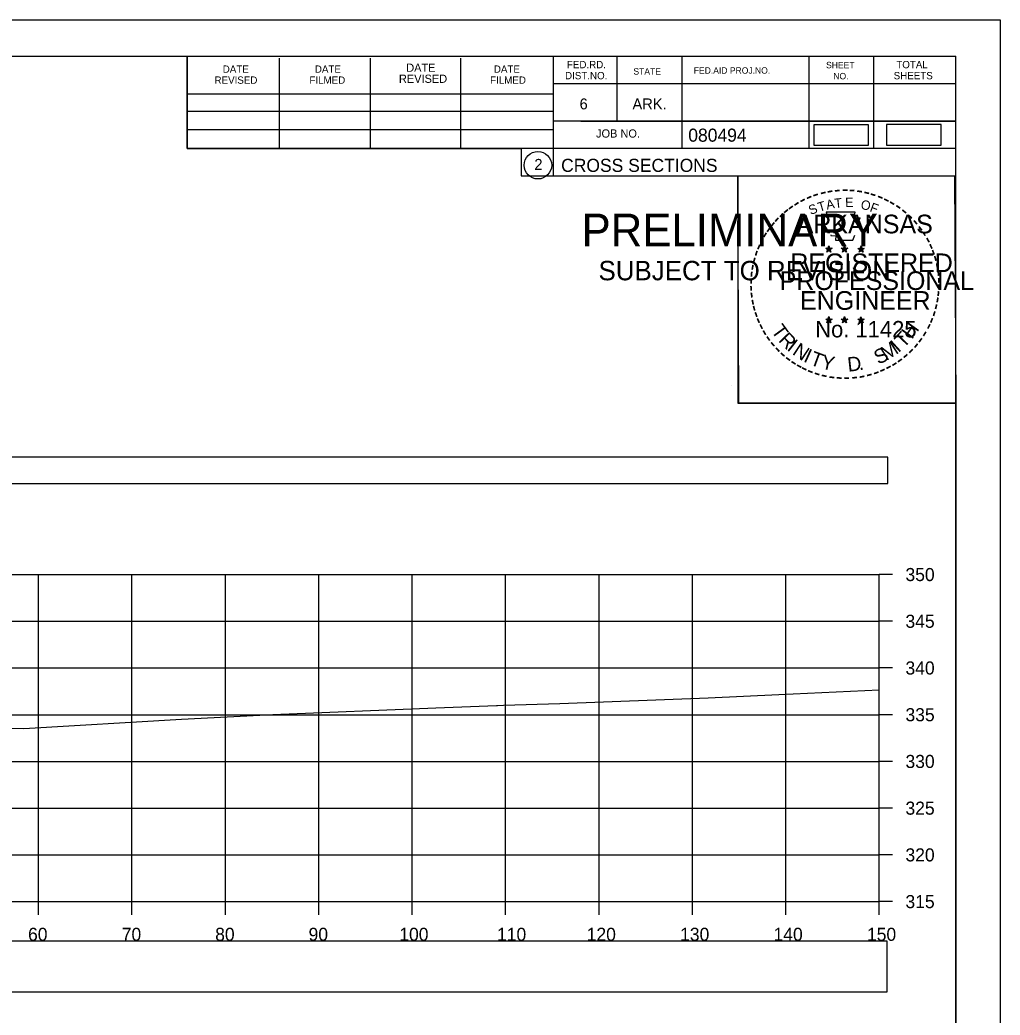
# Model space of a CAD drawing. Extents: x 1376273 to 1384221, y 378927 to 384592.
# Drawn here: x 1381416.4 to 1381521.3, y 382138.7 to 382245.2 of the extents above; entities that cross this region are included whole.
import ezdxf

# ---------------------------------------------------------------- set-up
doc = ezdxf.new("R2010")
doc.units = 0
for name, color, linetype in [('R_Axis', 7, 'Continuous'), ('R_Axis Annot', 7, 'Continuous'), ('R_Border', 7, 'Continuous'), ('R_Border PE', 7, 'Continuous'), ('R_Border Prem', 7, 'Continuous'), ('R_Drive', 7, 'Continuous'), ('R_Exist Surface', 7, 'Continuous'), ('R_Grid', 7, 'Continuous'), ('R_No Plot', 7, 'Continuous')]:
    doc.layers.add(name, color=color, linetype=linetype)

msp = doc.modelspace()

# ---------------------------------------------------------------- linework, layer by layer
at = {"layer": 'R_Axis'}
for p, q in [((1381508.35, 382150.86), (1381508.35, 382185.86)), ((1381509.75, 382185.86), (1381508.35, 382185.86)), ((1381509.75, 382180.86), (1381508.35, 382180.86)), ((1381509.75, 382175.86), (1381508.35, 382175.86)), ((1381509.75, 382170.86), (1381508.35, 382170.86)), ((1381509.75, 382165.86), (1381508.35, 382165.86)), ((1381509.75, 382160.86), (1381508.35, 382160.86)), ((1381509.75, 382155.86), (1381508.35, 382155.86)), ((1381208.35, 382150.86), (1381508.35, 382150.86)), ((1381418.35, 382149.46), (1381418.35, 382150.86)), ((1381428.35, 382149.46), (1381428.35, 382150.86)), ((1381438.35, 382149.46), (1381438.35, 382150.86)), ((1381448.35, 382149.46), (1381448.35, 382150.86)), ((1381458.35, 382149.46), (1381458.35, 382150.86)), ((1381468.35, 382149.46), (1381468.35, 382150.86)), ((1381478.35, 382149.46), (1381478.35, 382150.86)), ((1381488.35, 382149.46), (1381488.35, 382150.86)), ((1381498.35, 382149.46), (1381498.35, 382150.86)), ((1381508.35, 382149.46), (1381508.35, 382150.86)), ((1381509.75, 382150.86), (1381508.35, 382150.86))]:
    msp.add_line(p, q, dxfattribs=at)
at = {"layer": 'R_Axis Annot'}
for points in [[(1381207.46, 382195.61), (1381509.26, 382195.61), (1381509.26, 382198.42), (1381207.46, 382198.42)], [(1381207.5, 382141.2), (1381509.19, 382141.2), (1381509.19, 382146.62), (1381207.5, 382146.62)]]:
    msp.add_lwpolyline(points, close=True, dxfattribs=at)
at = {"layer": 'R_Border'}
for p, q in [((1381200.35, 382241.32), (1381516.53, 382241.32)), ((1381434.27, 382231.44), (1381434.27, 382241.32)), ((1381444.13, 382231.44), (1381444.13, 382241.12)), ((1381453.89, 382231.44), (1381453.89, 382241.12)), ((1381463.57, 382231.44), (1381463.57, 382241.12)), ((1381473.43, 382241.32), (1381473.43, 382228.52)), ((1381480.27, 382241.32), (1381480.27, 382234.38)), ((1381487.21, 382241.32), (1381487.21, 382231.44)), ((1381500.79, 382241.32), (1381500.79, 382231.44)), ((1381507.73, 382241.32), (1381507.73, 382231.44)), ((1381516.53, 382035.86), (1381516.53, 382241.32)), ((1381516.53, 382238.38), (1381473.43, 382238.38)), ((1381516.53, 382238.4), (1381516.53, 382238.4)), ((1381434.27, 382237.3), (1381473.43, 382237.3)), ((1381434.27, 382235.44), (1381473.43, 382235.44)), ((1381516.53, 382234.38), (1381473.43, 382234.38)), ((1381476.39, 382234.38), (1381516.53, 382234.38)), ((1381434.27, 382231.44), (1381434.27, 382233.5)), ((1381434.27, 382233.5), (1381473.43, 382233.5)), ((1381516.53, 382231.44), (1381434.27, 382231.44)), ((1381473.43, 382228.52), (1381516.53, 382228.52))]:
    msp.add_line(p, q, dxfattribs=at)
msp.add_circle((1381471.81, 382229.66), 1.47, dxfattribs=at)
at = {"layer": 'R_Border PE'}
for p, q in [((1381502.61, 382220.78), (1381502.96, 382220.66)), ((1381502.61, 382220.78), (1381502.87, 382220.73)), ((1381502.61, 382220.78), (1381502.85, 382220.65)), ((1381502.75, 382220.37), (1381502.96, 382220.66)), ((1381502.75, 382220.37), (1381502.87, 382220.61)), ((1381502.75, 382220.37), (1381502.96, 382220.58)), ((1381502.96, 382221.03), (1381502.92, 382220.78)), ((1381502.96, 382220.66), (1381502.96, 382221.03)), ((1381502.96, 382221.03), (1381503.01, 382220.78)), ((1381503.31, 382220.78), (1381502.96, 382220.66)), ((1381503.17, 382220.37), (1381502.96, 382220.66)), ((1381503.17, 382220.37), (1381502.96, 382220.58)), ((1381503.31, 382220.78), (1381503.02, 382220.73)), ((1381503.17, 382220.37), (1381503.04, 382220.66)), ((1381503.31, 382220.78), (1381503.1, 382220.67)), ((1381504.28, 382220.78), (1381504.63, 382220.66)), ((1381504.28, 382220.78), (1381504.54, 382220.73)), ((1381504.28, 382220.78), (1381504.52, 382220.65)), ((1381504.42, 382220.37), (1381504.63, 382220.66)), ((1381504.42, 382220.37), (1381504.54, 382220.61)), ((1381504.42, 382220.37), (1381504.63, 382220.58)), ((1381504.63, 382221.03), (1381504.59, 382220.78)), ((1381504.63, 382220.66), (1381504.63, 382221.03)), ((1381504.63, 382221.03), (1381504.68, 382220.78)), ((1381504.98, 382220.78), (1381504.63, 382220.66)), ((1381504.84, 382220.37), (1381504.63, 382220.66)), ((1381504.84, 382220.37), (1381504.63, 382220.58)), ((1381504.98, 382220.78), (1381504.69, 382220.73)), ((1381504.84, 382220.37), (1381504.71, 382220.66)), ((1381504.98, 382220.78), (1381504.77, 382220.67)), ((1381506.05, 382220.76), (1381506.4, 382220.65)), ((1381506.05, 382220.76), (1381506.3, 382220.72)), ((1381506.05, 382220.76), (1381506.28, 382220.64)), ((1381506.18, 382220.36), (1381506.4, 382220.65)), ((1381506.18, 382220.36), (1381506.31, 382220.6)), ((1381506.18, 382220.36), (1381506.39, 382220.57)), ((1381506.4, 382221.02), (1381506.35, 382220.77)), ((1381506.61, 382220.36), (1381506.39, 382220.57)), ((1381506.4, 382220.65), (1381506.4, 382221.02)), ((1381506.4, 382221.02), (1381506.44, 382220.77)), ((1381506.74, 382220.76), (1381506.4, 382220.65)), ((1381506.61, 382220.36), (1381506.4, 382220.65)), ((1381506.74, 382220.76), (1381506.46, 382220.71)), ((1381506.61, 382220.36), (1381506.47, 382220.65)), ((1381506.74, 382220.76), (1381506.54, 382220.66)), ((1381502.61, 382213.2), (1381502.96, 382213.09)), ((1381502.61, 382213.2), (1381502.86, 382213.16)), ((1381502.61, 382213.2), (1381502.85, 382213.08)), ((1381502.74, 382212.79), (1381502.96, 382213.09)), ((1381502.74, 382212.79), (1381502.87, 382213.04)), ((1381502.74, 382212.79), (1381502.96, 382213.01)), ((1381502.96, 382213.46), (1381502.92, 382213.2)), ((1381502.96, 382213.09), (1381502.96, 382213.46)), ((1381502.96, 382213.46), (1381503.01, 382213.21)), ((1381503.3, 382213.2), (1381502.96, 382213.09)), ((1381503.17, 382212.79), (1381502.96, 382213.09)), ((1381503.17, 382212.79), (1381502.96, 382213.01)), ((1381503.3, 382213.2), (1381503.02, 382213.15)), ((1381503.17, 382212.79), (1381503.03, 382213.09)), ((1381503.3, 382213.2), (1381503.1, 382213.1)), ((1381504.28, 382213.2), (1381504.63, 382213.09)), ((1381504.28, 382213.2), (1381504.53, 382213.16)), ((1381504.28, 382213.2), (1381504.51, 382213.08)), ((1381504.41, 382212.79), (1381504.63, 382213.09)), ((1381504.41, 382212.79), (1381504.54, 382213.04)), ((1381504.41, 382212.79), (1381504.62, 382213.01)), ((1381504.63, 382213.46), (1381504.59, 382213.2)), ((1381504.84, 382212.79), (1381504.62, 382213.01)), ((1381504.63, 382213.09), (1381504.63, 382213.46)), ((1381504.63, 382213.46), (1381504.68, 382213.21)), ((1381504.97, 382213.2), (1381504.63, 382213.09)), ((1381504.84, 382212.79), (1381504.63, 382213.09)), ((1381504.97, 382213.2), (1381504.69, 382213.15)), ((1381504.84, 382212.79), (1381504.7, 382213.09)), ((1381504.97, 382213.2), (1381504.77, 382213.1)), ((1381506.04, 382213.19), (1381506.39, 382213.08)), ((1381506.04, 382213.19), (1381506.3, 382213.15)), ((1381506.04, 382213.19), (1381506.28, 382213.07)), ((1381506.18, 382212.78), (1381506.39, 382213.08)), ((1381506.18, 382212.78), (1381506.3, 382213.03)), ((1381506.18, 382212.78), (1381506.39, 382213)), ((1381506.39, 382213.45), (1381506.35, 382213.19)), ((1381506.39, 382213.08), (1381506.39, 382213.45)), ((1381506.39, 382213.45), (1381506.44, 382213.2)), ((1381506.74, 382213.19), (1381506.39, 382213.08)), ((1381506.61, 382212.78), (1381506.39, 382213.08)), ((1381506.61, 382212.78), (1381506.39, 382213)), ((1381506.74, 382213.19), (1381506.45, 382213.14)), ((1381506.61, 382212.78), (1381506.47, 382213.08)), ((1381506.74, 382213.19), (1381506.54, 382213.09))]:
    msp.add_line(p, q, dxfattribs=at)
for points in [[(1381502.65, 382224.65), (1381502.92, 382223.83)], [(1381506.16, 382223.73), (1381506.31, 382224.02), (1381505.62, 382223.99), (1381505.77, 382224.65), (1381502.65, 382224.65)], [(1381503.15, 382222.23), (1381503.15, 382222.14), (1381503.71, 382222.12), (1381503.65, 382221.65), (1381505.52, 382221.65), (1381505.73, 382222.19)], [(1381502.96, 382221.03), (1381503.17, 382220.37), (1381502.61, 382220.78), (1381503.31, 382220.78), (1381502.75, 382220.37), (1381502.96, 382221.03)], [(1381504.63, 382221.03), (1381504.84, 382220.37), (1381504.28, 382220.78), (1381504.98, 382220.78), (1381504.42, 382220.37), (1381504.63, 382221.03)], [(1381506.4, 382221.02), (1381506.61, 382220.36), (1381506.05, 382220.76), (1381506.74, 382220.76), (1381506.18, 382220.36), (1381506.4, 382221.02)], [(1381502.96, 382213.46), (1381503.17, 382212.79), (1381502.61, 382213.2), (1381503.3, 382213.2), (1381502.74, 382212.79), (1381502.96, 382213.46)], [(1381504.63, 382213.46), (1381504.84, 382212.79), (1381504.28, 382213.2), (1381504.97, 382213.2), (1381504.41, 382212.79), (1381504.63, 382213.46)], [(1381506.39, 382213.45), (1381506.61, 382212.78), (1381506.04, 382213.19), (1381506.74, 382213.19), (1381506.18, 382212.78), (1381506.39, 382213.45)]]:
    msp.add_lwpolyline(points, dxfattribs=at)
for centre, radius in [((1381502.96, 382220.66), 0.172), ((1381502.96, 382220.66), 0.145), ((1381502.96, 382220.66), 0.116), ((1381502.96, 382220.66), 0.0991), ((1381502.96, 382220.66), 0.0747), ((1381502.96, 382220.66), 0.0495), ((1381502.96, 382220.66), 0.0296), ((1381504.63, 382220.66), 0.172), ((1381504.63, 382220.66), 0.145), ((1381504.63, 382220.66), 0.116), ((1381504.63, 382220.66), 0.0991), ((1381504.63, 382220.66), 0.0747), ((1381504.63, 382220.66), 0.0495), ((1381504.63, 382220.66), 0.0296), ((1381506.39, 382220.65), 0.172), ((1381506.39, 382220.65), 0.145), ((1381506.39, 382220.65), 0.116), ((1381506.39, 382220.65), 0.0991), ((1381506.39, 382220.65), 0.0747), ((1381506.39, 382220.65), 0.0495), ((1381506.39, 382220.65), 0.0296), ((1381502.96, 382213.09), 0.172), ((1381502.96, 382213.09), 0.145), ((1381502.96, 382213.09), 0.116), ((1381502.96, 382213.09), 0.0991), ((1381502.96, 382213.09), 0.0747), ((1381502.96, 382213.09), 0.0495), ((1381502.96, 382213.09), 0.0296), ((1381504.63, 382213.09), 0.172), ((1381504.63, 382213.09), 0.145), ((1381504.63, 382213.09), 0.116), ((1381504.63, 382213.09), 0.0991), ((1381504.63, 382213.09), 0.0747), ((1381504.63, 382213.09), 0.0495), ((1381504.63, 382213.09), 0.0296), ((1381506.39, 382213.08), 0.172), ((1381506.39, 382213.08), 0.145), ((1381506.39, 382213.08), 0.116), ((1381506.39, 382213.08), 0.0991), ((1381506.39, 382213.08), 0.0747), ((1381506.39, 382213.08), 0.0495), ((1381506.39, 382213.08), 0.0296)]:
    msp.add_circle(centre, radius, dxfattribs=at)
at = {"layer": 'R_Drive'}
for points in [[(1381501.34, 382231.8), (1381507.18, 382231.8), (1381507.18, 382233.98), (1381501.34, 382233.98)], [(1381509.13, 382231.82), (1381514.97, 382231.82), (1381514.97, 382234.01), (1381509.13, 382234.01)]]:
    msp.add_lwpolyline(points, close=True, dxfattribs=at)
at = {"layer": 'R_Exist Surface'}
msp.add_lwpolyline([(1381400.71, 382169.58), (1381416.77, 382169.4), (1381433.67, 382170.37), (1381443.45, 382170.9), (1381460.87, 382171.59), (1381467.36, 382171.84), (1381467.49, 382171.84), (1381468.11, 382171.88), (1381474.14, 382172.05), (1381490.04, 382172.65), (1381497.58, 382173.03), (1381508.35, 382173.52)], dxfattribs=at)
at = {"layer": 'R_Grid'}
for p, q in [((1381208.35, 382185.86), (1381508.35, 382185.86)), ((1381418.35, 382150.86), (1381418.35, 382185.86)), ((1381428.35, 382150.86), (1381428.35, 382185.86)), ((1381438.35, 382150.86), (1381438.35, 382185.86)), ((1381448.35, 382150.86), (1381448.35, 382185.86)), ((1381458.35, 382150.86), (1381458.35, 382185.86)), ((1381468.35, 382150.86), (1381468.35, 382185.86)), ((1381478.35, 382150.86), (1381478.35, 382185.86)), ((1381488.35, 382150.86), (1381488.35, 382185.86)), ((1381498.35, 382150.86), (1381498.35, 382185.86)), ((1381508.35, 382150.86), (1381508.35, 382185.86)), ((1381208.35, 382180.86), (1381508.35, 382180.86)), ((1381208.35, 382175.86), (1381508.35, 382175.86)), ((1381208.35, 382170.86), (1381508.35, 382170.86)), ((1381208.35, 382165.86), (1381508.35, 382165.86)), ((1381208.35, 382160.86), (1381508.35, 382160.86)), ((1381208.35, 382155.86), (1381508.35, 382155.86)), ((1381208.35, 382150.86), (1381508.35, 382150.86))]:
    msp.add_line(p, q, dxfattribs=at)
at = {"layer": 'R_No Plot'}
for p, q in [((1381187.95, 382245.21), (1381521.28, 382245.21)), ((1381492.56, 382206.06), (1381492.56, 382206.06))]:
    msp.add_line(p, q, dxfattribs=at)
for points in [[(1381187.94, 382245.21), (1381521.28, 382245.21), (1381521.28, 382031.88), (1381187.94, 382031.88)], [(1381434.27, 382241.32), (1381434.27, 382231.44), (1381470, 382231.44), (1381470, 382228.52), (1381493.2, 382228.52), (1381493.2, 382204.19), (1381516.53, 382204.19), (1381516.53, 382035.86), (1381200.35, 382035.86), (1381200.35, 382241.32)], [(1381493.2, 382228.52), (1381516.41, 382228.52), (1381516.53, 382204.19), (1381493.32, 382204.19)]]:
    msp.add_lwpolyline(points, close=True, dxfattribs=at)

# ---------------------------------------------------------------- texts
at = {"layer": 'R_Axis Annot'}
for s, p in [('350', (1381511.15, 382185.16)), ('345', (1381511.15, 382180.16)), ('340', (1381511.15, 382175.16)), ('335', (1381511.15, 382170.16)), ('330', (1381511.15, 382165.16)), ('325', (1381511.15, 382160.16)), ('320', (1381511.15, 382155.16)), ('315', (1381511.15, 382150.16)), ('60', (1381417.23, 382146.66)), ('70', (1381427.26, 382146.66)), ('80', (1381437.26, 382146.66)), ('90', (1381447.26, 382146.66)), ('100', (1381456.97, 382146.66)), ('110', (1381467.43, 382146.66)), ('120', (1381477.03, 382146.66)), ('130', (1381487.03, 382146.66)), ('140', (1381497.03, 382146.66)), ('150', (1381507.03, 382146.66))]:
    msp.add_text(s, height=1.4, dxfattribs=at).set_placement(p)
at = {"layer": 'R_Border'}
for s, height, p in [('FED.RD.', 0.782, (1381474.91, 382240.04)), ('SHEET', 0.684, (1381502.65, 382240.04)), ('TOTAL', 0.782, (1381510.17, 382240.04)), ('DATE', 0.782, (1381438.07, 382239.56)), ('DATE', 0.782, (1381447.93, 382239.56)), ('DATE', 0.879, (1381457.71, 382239.66)), ('DATE', 0.782, (1381467.09, 382239.56)), ('DIST.NO.', 0.782, (1381474.71, 382238.86)), ('STATE', 0.684, (1381482.03, 382239.36)), ('FED.AID PROJ.NO.', 0.684, (1381488.49, 382239.46)), ('SHEETS', 0.782, (1381509.89, 382238.86)), ('REVISED', 0.782, (1381437.19, 382238.38)), ('FILMED', 0.782, (1381447.35, 382238.38)), ('REVISED', 0.879, (1381456.93, 382238.48)), ('FILMED', 0.782, (1381466.69, 382238.38)), ('NO.', 0.684, (1381503.43, 382238.86)), ('6', 1.17, (1381476.27, 382235.64)), ('ARK.', 1.172, (1381481.93, 382235.64)), ('JOB NO.', 0.879, (1381478.03, 382232.62)), ('080494', 1.4, (1381487.9, 382232.18)), ('2', 1.17, (1381471.43, 382229.17)), ('CROSS SECTIONS', 1.4, (1381474.29, 382228.95))]:
    msp.add_text(s, height=height, rotation=360, dxfattribs=at).set_placement(p)
at = {"layer": 'R_Border PE'}
for s, height, rotation, p in [('-', 1.6, 13.6301, (1381502.15, 382226.02)), ('-', 1.6, 10.2193, (1381502.83, 382226.18)), ('-', 1.6, 5.8968, (1381503.56, 382226.29)), ('-', 1.6, 0.1862, (1381504.33, 382226.37)), ('-', 1.6, 357.743, (1381505.05, 382226.35)), ('-', 1.6, 352.1617, (1381505.8, 382226.3)), ('-', 1.6, 347.2049, (1381506.52, 382226.18)), ('-', 1.6, 34.0636, (1381499.54, 382224.82)), ('-', 1.6, 28.7918, (1381500.13, 382225.19)), ('-', 1.6, 24.3072, (1381500.77, 382225.51)), ('-', 1.6, 19.1761, (1381501.4, 382225.78)), ('T', 1, 16.4036, (1381501.92, 382224.66)), ('A', 1, 11.2132, (1381502.75, 382224.91)), ('T', 1, 6.0228, (1381503.6, 382225.08)), ('E', 1, 0.8323, (1381504.7, 382225.19)), ('O', 1, 350.4515, (1381506.31, 382224.98)), ('-', 1.6, 342.3362, (1381507.15, 382226.03)), ('-', 1.6, 337.8551, (1381507.89, 382225.8)), ('-', 1.6, 334.1211, (1381508.52, 382225.53)), ('-', 1.6, 329.6409, (1381509.1, 382225.25)), ('-', 1.6, 38.9507, (1381498.48, 382224.05)), ('-', 1.6, 36.2317, (1381498.96, 382224.43)), ('S', 1, 21.594, (1381501.01, 382224.33)), ('F', 1, 340.0707, (1381507.26, 382224.75)), ('-', 1.6, 325.8627, (1381509.74, 382224.89)), ('-', 1.6, 320.5297, (1381510.35, 382224.46)), ('-', 1.6, 48.423, (1381497.6, 382223.16)), ('-', 1.6, 42.9622, (1381498.05, 382223.63)), ('ARKANSAS', 2, 360, (1381499.51, 382222.37)), ('-', 1.6, 315.5786, (1381510.95, 382223.98)), ('-', 1.6, 309.8797, (1381511.52, 382223.43)), ('-', 1.6, 54.2325, (1381496.79, 382222.1)), ('-', 1.6, 50.6142, (1381497.2, 382222.67)), ('-', 1.6, 306.6522, (1381512.04, 382222.82)), ('-', 1.6, 62.8713, (1381496.15, 382220.96)), ('-', 1.6, 58.0706, (1381496.46, 382221.58)), ('-', 1.4, 303.6753, (1381512.53, 382222.26)), ('-', 1.6, 299.6684, (1381512.85, 382221.65)), ('-', 1.6, 72.3945, (1381495.67, 382219.72)), ('-', 1.6, 67.7743, (1381495.89, 382220.35)), ('DWB', 0.01, 360, (1381502.95, 382220.66)), ('DWB', 0.01, 360, (1381504.62, 382220.66)), ('DWB', 0.01, 360, (1381506.38, 382220.65)), ('-', 1.6, 294.6628, (1381513.17, 382221.04)), ('-', 1.6, 290.5728, (1381513.43, 382220.46)), ('-', 1.6, 75.461, (1381495.47, 382219.01)), ('REGISTERED', 2, 360, (1381498.83, 382218.22)), ('-', 1.6, 285.1233, (1381513.66, 382219.88)), ('-', 1.6, 81.2013, (1381495.34, 382218.29)), ('PROFESSIONAL', 2, 360, (1381497.68, 382216.31)), ('-', 1.6, 280.5493, (1381513.86, 382219.14)), ('-', 1.6, 276.5962, (1381514.02, 382218.37)), ('-', 1.6, 89.0622, (1381495.24, 382216.9)), ('-', 1.6, 85.1863, (1381495.26, 382217.6)), ('-', 1.6, 274.3301, (1381514.08, 382217.65)), ('-', 1.6, 94.1959, (1381495.27, 382216.18)), ('ENGINEER', 2, 360, (1381499.87, 382214.19)), ('-', 1.6, 263.5172, (1381514.1, 382216.35)), ('-', 1.6, 269.9407, (1381514.12, 382217.02)), ('-', 1.6, 98.9479, (1381495.35, 382215.51)), ('-', 1.6, 101.7149, (1381495.48, 382214.78)), ('-', 1.6, 260.9953, (1381514.03, 382215.7)), ('-', 1.6, 105.4578, (1381495.64, 382214.18)), ('-', 1.6, 252.8681, (1381513.74, 382214.3)), ('-', 1.6, 255.7626, (1381513.92, 382215.02)), ('-', 1.6, 109.0874, (1381495.86, 382213.55)), ('-', 1.6, 114.0643, (1381496.11, 382212.96)), ('No. 11425', 1.757, 360, (1381501.49, 382211.24)), ('DWB', 0.01, 360, (1381502.94, 382213.09)), ('DWB', 0.01, 360, (1381504.61, 382213.09)), ('DWB', 0.01, 360, (1381506.38, 382213.08)), ('-', 1.6, 247.8887, (1381513.51, 382213.62)), ('-', 1.6, 115.7289, (1381496.42, 382212.34)), ('-', 1.6, 120.4471, (1381496.77, 382211.75)), ('T', 1.54, 306.0406, (1381496.72, 382211.93)), ('T', 1.54, 46.6444, (1381510.95, 382210.02)), ('H', 1.54, 54.6088, (1381511.84, 382210.96)), ('-', 1.6, 244.6197, (1381513.25, 382213)), ('-', 1.6, 125.8934, (1381497.18, 382211.19)), ('R', 1.54, 314.005, (1381497.48, 382210.88)), ('I', 1.54, 321.9694, (1381498.38, 382209.95)), ('M', 1.54, 32.6563, (1381509.1, 382208.7)), ('I', 1.54, 42.1136, (1381510.39, 382209.54)), ('-', 1.6, 233.8452, (1381512.46, 382211.59)), ('-', 1.6, 239.0712, (1381512.86, 382212.24)), ('-', 1.6, 130.7181, (1381497.64, 382210.64)), ('-', 1.6, 134.2238, (1381498.16, 382210.09)), ('N', 1.54, 326.5002, (1381498.95, 382209.48)), ('I', 1.54, 335.3603, (1381500.15, 382208.69)), ('T', 1.54, 339.8912, (1381500.82, 382208.36)), ('S', 1.54, 26.9312, (1381508.26, 382208.29)), ('-', 1.6, 225.7653, (1381511.55, 382210.46)), ('-', 1.6, 231.2538, (1381512.03, 382211.02)), ('-', 1.6, 138.9338, (1381498.68, 382209.63)), ('-', 1.6, 144.6463, (1381499.24, 382209.22)), ('-', 1.6, 148.0898, (1381499.8, 382208.85)), ('Y', 1.54, 347.8556, (1381502.03, 382207.92)), ('D', 1.54, 6.3969, (1381505.02, 382207.56)), ('-', 1.6, 215.7363, (1381510.48, 382209.48)), ('-', 1.6, 221.0851, (1381511.02, 382209.95)), ('-', 1.6, 151.5704, (1381500.38, 382208.53)), ('-', 1.6, 154.6002, (1381500.9, 382208.28)), ('-', 1.6, 158.5612, (1381501.52, 382208.03)), ('.', 1.54, 13.7642, (1381506.21, 382207.69)), ('-', 1.6, 204.2516, (1381508.76, 382208.43)), ('-', 1.6, 207.3568, (1381509.38, 382208.75)), ('-', 1.6, 212.2491, (1381509.94, 382209.09)), ('-', 1.6, 162.7983, (1381502.21, 382207.81)), ('-', 1.6, 167.5555, (1381502.93, 382207.65)), ('-', 1.6, 173.1155, (1381503.7, 382207.54)), ('-', 1.6, 176.5183, (1381504.45, 382207.49)), ('-', 1.6, 181.5918, (1381505.19, 382207.51)), ('-', 1.6, 185.8167, (1381506, 382207.58)), ('-', 1.6, 191.2858, (1381506.73, 382207.71)), ('-', 1.6, 195.4743, (1381507.46, 382207.91)), ('-', 1.6, 200.7184, (1381508.14, 382208.15))]:
    msp.add_text(s, height=height, rotation=rotation, dxfattribs=at).set_placement(p)
at = {"layer": 'R_Border Prem'}
for s, height, p in [('PRELIMINARY', 3.5, (1381476.48, 382220.98)), ('DWB', 0.01, (1381477.22, 382222.83)), ('SUBJECT TO REVISION', 2.0751, (1381478.29, 382217.35))]:
    msp.add_text(s, height=height, rotation=360, dxfattribs=at).set_placement(p)

doc.saveas('drawing.dxf')
